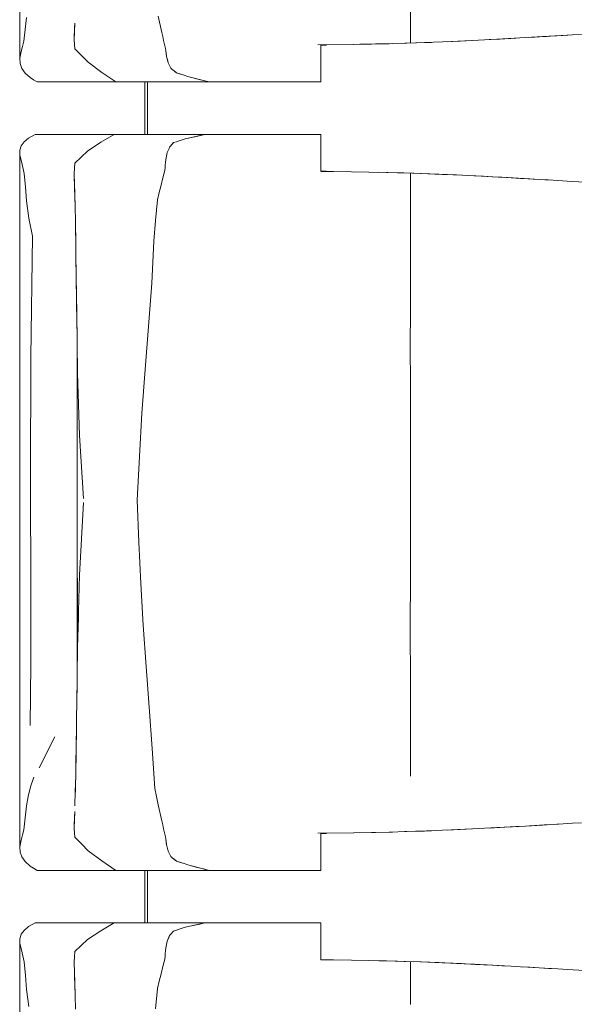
# Model space of a CAD drawing. Header units: millimetres. Extents: x -261 to 187, y -214 to 106.
# Tile 821 of 1056: x -202.328 to -201.905, y 7.334 to 8.085. Entities that reach past the tile are written whole.
import ezdxf

# ---------------------------------------------------------------- set-up
doc = ezdxf.new("R2010")
doc.units = ezdxf.units.MM
doc.header["$LTSCALE"] = 0.005
doc.header["$MEASUREMENT"] = 0
doc.layers.add('IFC-Elemento de mobília-Contorno', color=9, linetype='Continuous', lineweight=5)
doc.layers.add('IFC-Laje-Contorno', color=9, linetype='Continuous', lineweight=5)

msp = doc.modelspace()

# ---------------------------------------------------------------- linework, layer by layer
at = {"layer": 'IFC-Elemento de mobília-Contorno', "lineweight": 5}
for p, q in [((-202.32816, 8.22305), (-202.32808, 8.05543)), ((-202.0303, 8.06703), (-202.0303, 8.10911)), ((-202.32392, 8.07748), (-202.32289, 8.08658)), ((-202.22255, 8.08743), (-202.21988, 8.0751)), ((-202.28665, 8.0706), (-202.28635, 8.07859)), ((-202.28644, 8.07584), (-202.28622, 8.08232)), ((-202.28635, 8.07859), (-202.28629, 8.08004)), ((-202.32495, 8.06838), (-202.32392, 8.07748)), ((-202.28666, 8.06936), (-202.28644, 8.07584)), ((-202.28665, 8.0706), (-202.28663, 8.07031)), ((-202.21988, 8.0751), (-202.21915, 8.07206)), ((-202.21915, 8.07206), (-202.21842, 8.06903)), ((-201.96438, 8.06994), (-201.9426, 8.07117)), ((-201.9621, 8.07009), (-201.9541, 8.07053)), ((-201.95712, 8.07035), (-201.94986, 8.07076)), ((-201.9541, 8.07053), (-201.94986, 8.07076)), ((-201.9426, 8.07117), (-201.93534, 8.07159)), ((-201.9426, 8.07117), (-201.93787, 8.07144)), ((-201.94011, 8.07132), (-201.92963, 8.07192)), ((-201.93787, 8.07144), (-201.92963, 8.07192)), ((-201.93534, 8.07159), (-201.92817, 8.07201)), ((-201.92963, 8.07192), (-201.91536, 8.07275)), ((-201.92963, 8.07192), (-201.92607, 8.07213)), ((-201.92817, 8.07201), (-201.90667, 8.07325)), ((-201.92817, 8.07201), (-201.91384, 8.07284)), ((-201.91384, 8.07284), (-201.90667, 8.07325)), ((-201.90667, 8.07325), (-201.89989, 8.07364)), ((-202.32703, 8.06051), (-202.32599, 8.06444)), ((-202.32599, 8.06444), (-202.32495, 8.06838)), ((-202.28666, 8.06936), (-202.28609, 8.06264)), ((-202.21842, 8.06903), (-202.21768, 8.066)), ((-202.21768, 8.066), (-202.21695, 8.06297)), ((-202.21695, 8.06297), (-202.21678, 8.06147)), ((-202.10094, 8.06562), (-202.0735, 8.06603)), ((-202.09849, 8.06543), (-202.09631, 8.06543)), ((-202.09849, 8.05062), (-202.09849, 8.06543)), ((-202.09631, 8.06543), (-202.09432, 8.06543)), ((-202.07362, 8.06602), (-202.05998, 8.06628)), ((-202.06885, 8.06612), (-202.05688, 8.06636)), ((-202.05998, 8.06628), (-202.04645, 8.06654)), ((-202.05688, 8.06636), (-202.04391, 8.06662)), ((-202.04645, 8.06654), (-202.03295, 8.06694)), ((-202.03445, 8.06689), (-202.02555, 8.06719)), ((-202.03379, 8.06691), (-202.03349, 8.06692)), ((-202.03349, 8.06692), (-202.01788, 8.06744)), ((-202.03349, 8.06692), (-202.02568, 8.06718)), ((-202.03295, 8.06694), (-202.01946, 8.06734)), ((-202.02568, 8.06718), (-202.01788, 8.06744)), ((-202.01946, 8.06734), (-202.00589, 8.06791)), ((-202.01788, 8.06744), (-202.01411, 8.06756)), ((-202.00589, 8.06791), (-201.99233, 8.06849)), ((-202.00192, 8.06808), (-201.99409, 8.06845)), ((-201.99409, 8.06845), (-201.98365, 8.06894)), ((-201.99233, 8.06849), (-201.97835, 8.06922)), ((-201.97835, 8.06922), (-201.96438, 8.06994)), ((-201.97021, 8.06964), (-201.9621, 8.07009)), ((-202.32808, 8.05543), (-202.32703, 8.06051)), ((-202.28609, 8.06264), (-202.28104, 8.05751)), ((-202.28104, 8.05751), (-202.27599, 8.05238)), ((-202.21678, 8.06147), (-202.21628, 8.05699)), ((-202.21678, 8.06147), (-202.21645, 8.05848)), ((-202.21645, 8.05848), (-202.21628, 8.05699)), ((-202.21628, 8.05699), (-202.21594, 8.05574)), ((-202.21594, 8.05574), (-202.21526, 8.05322)), ((-202.21594, 8.05574), (-202.2156, 8.05448)), ((-202.32808, 8.05543), (-202.32794, 8.05132)), ((-202.32794, 8.05132), (-202.32656, 8.0476)), ((-202.27599, 8.05238), (-202.26545, 8.04454)), ((-202.2156, 8.05448), (-202.21492, 8.05196)), ((-202.21526, 8.05322), (-202.21492, 8.05196)), ((-202.21492, 8.05196), (-202.21443, 8.05094)), ((-202.21443, 8.05094), (-202.21394, 8.04991)), ((-202.21443, 8.05094), (-202.21345, 8.04888)), ((-202.21345, 8.04888), (-202.21296, 8.04785)), ((-202.09849, 8.03737), (-202.09849, 8.05062)), ((-202.32656, 8.0476), (-202.32407, 8.04405)), ((-202.32407, 8.04405), (-202.32024, 8.04065)), ((-202.32024, 8.04065), (-202.31758, 8.03901)), ((-202.26545, 8.04454), (-202.25495, 8.03737)), ((-202.21296, 8.04785), (-202.21185, 8.04695)), ((-202.21185, 8.04695), (-202.21075, 8.04606)), ((-202.21075, 8.04606), (-202.20964, 8.04516)), ((-202.21075, 8.04606), (-202.20853, 8.04426)), ((-202.20964, 8.04516), (-202.20853, 8.04426)), ((-202.20853, 8.04426), (-202.20568, 8.04338)), ((-202.20853, 8.04426), (-202.20283, 8.04251)), ((-202.20568, 8.04338), (-202.20283, 8.04251)), ((-202.20283, 8.04251), (-202.19998, 8.04163)), ((-202.19998, 8.04163), (-202.19713, 8.04075)), ((-202.19713, 8.04075), (-202.18699, 8.03822)), ((-202.19713, 8.04075), (-202.19037, 8.03906)), ((-202.19713, 8.04075), (-202.19375, 8.0399)), ((-202.31758, 8.03901), (-202.31492, 8.03737)), ((-202.31492, 8.03737), (-202.25495, 8.03737)), ((-202.25495, 8.03737), (-202.21367, 8.03737)), ((-202.23072, 7.9973), (-202.23072, 8.03737)), ((-202.21367, 8.03737), (-202.18361, 8.03737)), ((-202.19375, 8.0399), (-202.19037, 8.03906)), ((-202.18699, 8.03822), (-202.18361, 8.03737)), ((-202.18361, 8.03737), (-202.18163, 8.03737)), ((-202.18163, 8.03737), (-202.17968, 8.03737)), ((-202.17968, 8.03737), (-202.17774, 8.03737)), ((-202.17774, 8.03737), (-202.17582, 8.03737)), ((-202.17582, 8.03737), (-202.17391, 8.03737)), ((-202.17391, 8.03737), (-202.17199, 8.03737)), ((-202.17199, 8.03737), (-202.17006, 8.03737)), ((-202.17006, 8.03737), (-202.1681, 8.03737)), ((-202.1681, 8.03737), (-202.16613, 8.03737)), ((-202.16613, 8.03737), (-202.16412, 8.03737)), ((-202.16412, 8.03737), (-202.16206, 8.03737)), ((-202.16206, 8.03737), (-202.15995, 8.03737)), ((-202.15995, 8.03737), (-202.15779, 8.03737)), ((-202.15779, 8.03737), (-202.15561, 8.03737)), ((-202.15561, 8.03737), (-202.15341, 8.03737)), ((-202.15341, 8.03737), (-202.15123, 8.03737)), ((-202.15123, 8.03737), (-202.14907, 8.03737)), ((-202.14907, 8.03737), (-202.14697, 8.03737)), ((-202.14697, 8.03737), (-202.14494, 8.03737)), ((-202.14494, 8.03737), (-202.143, 8.03737)), ((-202.143, 8.03737), (-202.14117, 8.03737)), ((-202.14117, 8.03737), (-202.13944, 8.03737)), ((-202.13944, 8.03737), (-202.13778, 8.03737)), ((-202.13778, 8.03737), (-202.13615, 8.03737)), ((-202.13615, 8.03737), (-202.13453, 8.03737)), ((-202.13453, 8.03737), (-202.13288, 8.03737)), ((-202.13288, 8.03737), (-202.13116, 8.03737)), ((-202.13116, 8.03737), (-202.12935, 8.03737)), ((-202.12935, 8.03737), (-202.1274, 8.03737)), ((-202.1274, 8.03737), (-202.12533, 8.03737)), ((-202.12533, 8.03737), (-202.12315, 8.03737)), ((-202.12315, 8.03737), (-202.12086, 8.03737)), ((-202.12086, 8.03737), (-202.11848, 8.03737)), ((-202.11848, 8.03737), (-202.11603, 8.03737)), ((-202.11603, 8.03737), (-202.11352, 8.03737)), ((-202.11352, 8.03737), (-202.11096, 8.03737)), ((-202.11096, 8.03737), (-202.10838, 8.03737)), ((-202.10838, 8.03737), (-202.1058, 8.03737)), ((-202.1058, 8.03737), (-202.10327, 8.03737)), ((-202.10327, 8.03737), (-202.10082, 8.03737)), ((-202.10082, 8.03737), (-202.09849, 8.03737)), ((-202.32134, 7.99451), (-202.31648, 7.9973)), ((-202.31648, 7.9973), (-202.25622, 7.9973)), ((-202.26633, 7.99136), (-202.25622, 7.9973)), ((-202.25622, 7.9973), (-202.18707, 7.9973)), ((-202.24097, 7.9973), (-202.23072, 7.9973)), ((-202.2021, 7.99397), (-202.18707, 7.9973)), ((-202.2021, 7.99397), (-202.19459, 7.99563)), ((-202.19459, 7.99563), (-202.18707, 7.9973)), ((-202.19459, 7.99563), (-202.19083, 7.99647)), ((-202.19083, 7.99647), (-202.18707, 7.9973)), ((-202.18876, 7.9973), (-202.18576, 7.9973)), ((-202.18707, 7.9973), (-202.1851, 7.9973)), ((-202.18576, 7.9973), (-202.18294, 7.9973)), ((-202.1851, 7.9973), (-202.18312, 7.9973)), ((-202.18312, 7.9973), (-202.18116, 7.9973)), ((-202.18116, 7.9973), (-202.17923, 7.9973)), ((-202.17923, 7.9973), (-202.17731, 7.9973)), ((-202.17731, 7.9973), (-202.1754, 7.9973)), ((-202.1754, 7.9973), (-202.1735, 7.9973)), ((-202.1735, 7.9973), (-202.17159, 7.9973)), ((-202.17159, 7.9973), (-202.16967, 7.9973)), ((-202.16967, 7.9973), (-202.16773, 7.9973)), ((-202.16773, 7.9973), (-202.16576, 7.9973)), ((-202.16576, 7.9973), (-202.16376, 7.9973)), ((-202.16376, 7.9973), (-202.16171, 7.9973)), ((-202.16171, 7.9973), (-202.15961, 7.9973)), ((-202.15961, 7.9973), (-202.15746, 7.9973)), ((-202.15746, 7.9973), (-202.15529, 7.9973)), ((-202.15529, 7.9973), (-202.15311, 7.9973)), ((-202.15311, 7.9973), (-202.15094, 7.9973)), ((-202.15094, 7.9973), (-202.14881, 7.9973)), ((-202.14881, 7.9973), (-202.14673, 7.9973)), ((-202.14673, 7.9973), (-202.14472, 7.9973)), ((-202.14472, 7.9973), (-202.14281, 7.9973)), ((-202.14281, 7.9973), (-202.141, 7.9973)), ((-202.141, 7.9973), (-202.13929, 7.9973)), ((-202.13929, 7.9973), (-202.13764, 7.9973)), ((-202.13764, 7.9973), (-202.13603, 7.9973)), ((-202.13603, 7.9973), (-202.13442, 7.9973)), ((-202.13442, 7.9973), (-202.13278, 7.9973)), ((-202.13278, 7.9973), (-202.13107, 7.9973)), ((-202.13107, 7.9973), (-202.12926, 7.9973)), ((-202.12926, 7.9973), (-202.12733, 7.9973)), ((-202.12733, 7.9973), (-202.12527, 7.9973)), ((-202.12527, 7.9973), (-202.1231, 7.9973)), ((-202.1231, 7.9973), (-202.12082, 7.9973)), ((-202.12082, 7.9973), (-202.11846, 7.9973)), ((-202.11846, 7.9973), (-202.11603, 7.9973)), ((-202.11603, 7.9973), (-202.11354, 7.9973)), ((-202.11354, 7.9973), (-202.111, 7.9973)), ((-202.111, 7.9973), (-202.10844, 7.9973)), ((-202.10844, 7.9973), (-202.10588, 7.9973)), ((-202.10588, 7.9973), (-202.10336, 7.9973)), ((-202.10336, 7.9973), (-202.10092, 7.9973)), ((-202.10092, 7.9973), (-202.0986, 7.9973)), ((-202.0986, 7.98405), (-202.0986, 7.9973)), ((-202.32807, 7.98528), (-202.32693, 7.98861)), ((-202.32693, 7.98861), (-202.32474, 7.99164)), ((-202.32474, 7.99164), (-202.32134, 7.99451)), ((-202.27648, 7.98469), (-202.26633, 7.99136)), ((-202.21387, 7.98758), (-202.21312, 7.98847)), ((-202.21312, 7.98847), (-202.21088, 7.99112)), ((-202.21312, 7.98847), (-202.21238, 7.98935)), ((-202.21238, 7.98935), (-202.21088, 7.99112)), ((-202.21238, 7.98935), (-202.21163, 7.99024)), ((-202.21163, 7.99024), (-202.21088, 7.99112)), ((-202.21088, 7.99112), (-202.20868, 7.99183)), ((-202.20868, 7.99183), (-202.20649, 7.99254)), ((-202.20649, 7.99254), (-202.2021, 7.99397)), ((-202.20649, 7.99254), (-202.2043, 7.99326)), ((-202.2043, 7.99326), (-202.2021, 7.99397)), ((-202.2021, 7.99397), (-202.19835, 7.9948)), ((-202.32818, 7.83185), (-202.32807, 7.98528)), ((-202.32807, 7.98528), (-202.32799, 7.98158)), ((-202.32799, 7.98158), (-202.32678, 7.97673)), ((-202.28129, 7.98007), (-202.27648, 7.98469)), ((-202.21671, 7.97819), (-202.21616, 7.98084)), ((-202.21643, 7.97951), (-202.21616, 7.98084)), ((-202.21616, 7.98084), (-202.21561, 7.9835)), ((-202.21561, 7.9835), (-202.21431, 7.98656)), ((-202.21517, 7.98452), (-202.21431, 7.98656)), ((-202.21517, 7.98452), (-202.21474, 7.98554)), ((-202.21474, 7.98554), (-202.21431, 7.98656)), ((-202.21431, 7.98656), (-202.21387, 7.98758)), ((-202.0986, 7.96925), (-202.0986, 7.98405)), ((-202.32678, 7.97673), (-202.32572, 7.97215)), ((-202.28637, 7.97153), (-202.28609, 7.97545)), ((-202.28637, 7.97145), (-202.28609, 7.97545)), ((-202.28609, 7.97545), (-202.28129, 7.98007)), ((-202.21737, 7.97188), (-202.21715, 7.97398)), ((-202.21715, 7.97398), (-202.21693, 7.97608)), ((-202.21693, 7.97608), (-202.21671, 7.97819)), ((-202.21671, 7.97819), (-202.21643, 7.97951)), ((-202.32572, 7.97215), (-202.32465, 7.96758)), ((-202.32465, 7.96758), (-202.32377, 7.9571)), ((-202.28666, 7.96762), (-202.28637, 7.97153)), ((-202.28665, 7.96746), (-202.28637, 7.97145)), ((-202.28665, 7.96746), (-202.2863, 7.95541)), ((-202.28665, 7.96746), (-202.28642, 7.95943)), ((-202.21898, 7.96418), (-202.21759, 7.96978)), ((-202.21759, 7.96978), (-202.21737, 7.97188)), ((-202.0986, 7.96925), (-202.09641, 7.96925)), ((-202.0986, 7.96919), (-202.08882, 7.96905)), ((-202.09641, 7.96925), (-202.09442, 7.96925)), ((-202.08882, 7.96905), (-202.07523, 7.96885)), ((-202.07523, 7.96885), (-202.0619, 7.9686)), ((-202.07341, 7.9688), (-202.0619, 7.9686)), ((-202.0619, 7.9686), (-202.04858, 7.96835)), ((-202.05442, 7.96846), (-202.04017, 7.96808)), ((-202.04858, 7.96835), (-202.0353, 7.96797)), ((-202.04017, 7.96808), (-202.02756, 7.96775)), ((-202.0353, 7.96797), (-202.02203, 7.96759)), ((-202.0303, 7.96783), (-202.0303, 7.93499)), ((-202.02255, 7.9676), (-202.00612, 7.9669)), ((-202.02203, 7.96759), (-202.00862, 7.96703)), ((-202.00862, 7.96703), (-201.99522, 7.96647)), ((-202.00612, 7.9669), (-201.99757, 7.96654)), ((-201.99757, 7.96654), (-201.99116, 7.96626)), ((-201.99522, 7.96647), (-201.98144, 7.96577)), ((-201.9816, 7.96578), (-201.97455, 7.96541)), ((-201.98156, 7.96577), (-201.98035, 7.96571)), ((-201.98035, 7.96571), (-201.97169, 7.96525)), ((-201.97455, 7.96541), (-201.96766, 7.96506)), ((-202.28643, 7.95982), (-202.28621, 7.95203)), ((-202.22175, 7.95301), (-202.22037, 7.9586)), ((-202.22037, 7.9586), (-202.21898, 7.96418)), ((-201.97169, 7.96525), (-201.96302, 7.96478)), ((-201.96766, 7.96506), (-201.96052, 7.96465)), ((-201.96302, 7.96478), (-201.95861, 7.96455)), ((-201.96052, 7.96465), (-201.9391, 7.96345)), ((-201.96052, 7.96465), (-201.94624, 7.96385)), ((-201.94624, 7.96385), (-201.9391, 7.96345)), ((-201.94499, 7.96378), (-201.9367, 7.9633)), ((-201.9391, 7.96345), (-201.93199, 7.96303)), ((-201.9367, 7.9633), (-201.92787, 7.96279)), ((-201.93199, 7.96303), (-201.92487, 7.96262)), ((-201.92787, 7.96279), (-201.92279, 7.9625)), ((-201.92487, 7.96262), (-201.91775, 7.96221)), ((-201.91775, 7.96221), (-201.91063, 7.9618)), ((-201.91063, 7.9618), (-201.88375, 7.96025)), ((-202.32377, 7.9571), (-202.32289, 7.94663)), ((-202.2863, 7.95517), (-202.28619, 7.9514)), ((-202.28621, 7.95203), (-202.28596, 7.94184)), ((-202.28619, 7.9514), (-202.28593, 7.94059)), ((-202.22314, 7.94741), (-202.22175, 7.95301)), ((-202.32289, 7.94663), (-202.32121, 7.93355)), ((-202.22453, 7.93167), (-202.22314, 7.94741)), ((-202.28596, 7.94184), (-202.28571, 7.93164)), ((-202.32121, 7.93355), (-202.31843, 7.9199)), ((-202.28571, 7.93164), (-202.28534, 7.90851)), ((-202.28569, 7.93038), (-202.28568, 7.92979)), ((-202.28568, 7.92979), (-202.28545, 7.91515)), ((-202.22591, 7.91592), (-202.22453, 7.93167)), ((-202.0303, 7.89885), (-202.0303, 7.93499)), ((-202.31957, 7.82739), (-202.31843, 7.9199)), ((-202.22666, 7.89989), (-202.22591, 7.91592)), ((-202.28534, 7.90851), (-202.28506, 7.88766)), ((-202.28533, 7.90763), (-202.28532, 7.9073)), ((-202.28532, 7.9073), (-202.28503, 7.8853)), ((-202.22741, 7.88385), (-202.22666, 7.89989)), ((-202.0303, 7.86304), (-202.0303, 7.89885)), ((-202.28506, 7.88766), (-202.28491, 7.87632)), ((-202.28503, 7.8853), (-202.28472, 7.86216)), ((-202.22997, 7.85085), (-202.22741, 7.88385)), ((-202.28491, 7.87632), (-202.28476, 7.86497)), ((-202.28476, 7.86497), (-202.28469, 7.8595)), ((-202.28472, 7.86216), (-202.28442, 7.83853)), ((-202.03033, 7.8364), (-202.0303, 7.86304)), ((-202.28466, 7.85782), (-202.28444, 7.8406)), ((-202.23261, 7.81805), (-202.22997, 7.85085)), ((-202.28444, 7.57948), (-202.28444, 7.8406)), ((-202.28442, 7.83853), (-202.28413, 7.81538)), ((-202.32818, 7.83185), (-202.32816, 7.62191)), ((-202.03033, 7.8364), (-202.0303, 7.80655)), ((-202.31987, 7.73502), (-202.31957, 7.82739)), ((-202.28413, 7.81538), (-202.2826, 7.76773)), ((-202.23499, 7.78477), (-202.23261, 7.81805)), ((-202.0303, 7.7704), (-202.0303, 7.80655)), ((-202.23692, 7.7519), (-202.23499, 7.78477)), ((-202.03031, 7.73499), (-202.0303, 7.7704)), ((-202.2826, 7.76773), (-202.27952, 7.71972)), ((-202.23872, 7.71842), (-202.23692, 7.7519)), ((-202.31987, 7.73502), (-202.31967, 7.64688)), ((-202.03031, 7.73499), (-202.0303, 7.7029)), ((-202.23872, 7.71842), (-202.23735, 7.68658)), ((-202.281, 7.68895), (-202.27952, 7.7166)), ((-202.0303, 7.66543), (-202.0303, 7.7029)), ((-202.28247, 7.6613), (-202.281, 7.68895)), ((-202.23735, 7.68658), (-202.23592, 7.65506)), ((-202.03034, 7.61636), (-202.0303, 7.66543)), ((-202.28413, 7.60628), (-202.28413, 7.65914)), ((-202.2833, 7.63379), (-202.28247, 7.6613)), ((-202.23592, 7.65506), (-202.23394, 7.62319)), ((-202.31967, 7.64688), (-202.31965, 7.5936)), ((-202.28413, 7.60628), (-202.28345, 7.62899)), ((-202.28345, 7.62899), (-202.2833, 7.63379)), ((-202.32816, 7.62191), (-202.32808, 7.45429)), ((-202.23394, 7.62319), (-202.23175, 7.59167)), ((-202.03034, 7.61636), (-202.0303, 7.58434)), ((-202.28438, 7.58481), (-202.28413, 7.60628)), ((-202.32007, 7.54681), (-202.31965, 7.5936)), ((-202.23175, 7.59167), (-202.22934, 7.56076)), ((-202.28465, 7.56277), (-202.28438, 7.58481)), ((-202.03031, 7.54987), (-202.0303, 7.58434)), ((-202.28464, 7.56342), (-202.28444, 7.57948)), ((-202.28477, 7.55316), (-202.28464, 7.56342)), ((-202.28469, 7.55931), (-202.28465, 7.56277)), ((-202.22934, 7.56076), (-202.22708, 7.52926)), ((-202.28492, 7.54136), (-202.28477, 7.55316)), ((-202.28491, 7.54165), (-202.2848, 7.55094)), ((-202.03031, 7.54987), (-202.0303, 7.50796)), ((-202.31345, 7.51439), (-202.30148, 7.53796)), ((-202.30547, 7.53011), (-202.30148, 7.53796)), ((-202.28508, 7.52955), (-202.28492, 7.54136)), ((-202.285, 7.53572), (-202.28491, 7.54165)), ((-202.28526, 7.51864), (-202.28508, 7.52955)), ((-202.28521, 7.52077), (-202.28512, 7.52711)), ((-202.22708, 7.52926), (-202.22615, 7.51394)), ((-202.28544, 7.50773), (-202.28526, 7.51864)), ((-202.28532, 7.5151), (-202.28521, 7.52077)), ((-202.28575, 7.49658), (-202.28544, 7.50773)), ((-202.22615, 7.51394), (-202.22521, 7.49862)), ((-202.31984, 7.49986), (-202.31734, 7.50735)), ((-202.28589, 7.49124), (-202.28561, 7.50009)), ((-202.28561, 7.50009), (-202.28551, 7.50517)), ((-202.32289, 7.48543), (-202.32172, 7.49253)), ((-202.32172, 7.49253), (-202.31984, 7.49986)), ((-202.28605, 7.48544), (-202.28575, 7.49658)), ((-202.22521, 7.49862), (-202.22388, 7.49246)), ((-202.22388, 7.49246), (-202.22255, 7.48629)), ((-202.32392, 7.47633), (-202.32289, 7.48543)), ((-202.22255, 7.48629), (-202.21988, 7.47395)), ((-202.28665, 7.46945), (-202.28635, 7.47745)), ((-202.28644, 7.4747), (-202.28622, 7.48118)), ((-202.28635, 7.47745), (-202.28629, 7.4789)), ((-202.32495, 7.46723), (-202.32392, 7.47633)), ((-202.28666, 7.46821), (-202.28644, 7.4747)), ((-202.21988, 7.47395), (-202.21915, 7.47092)), ((-202.21915, 7.47092), (-202.21842, 7.46789)), ((-201.96438, 7.4688), (-201.9426, 7.47003)), ((-201.95712, 7.46921), (-201.9426, 7.47003)), ((-201.94986, 7.46962), (-201.9426, 7.47003)), ((-201.9426, 7.47003), (-201.93534, 7.47044)), ((-201.9426, 7.47003), (-201.93787, 7.4703)), ((-201.93951, 7.47021), (-201.93375, 7.47054)), ((-201.93787, 7.4703), (-201.92963, 7.47078)), ((-201.93534, 7.47044), (-201.92817, 7.47086)), ((-201.92963, 7.47078), (-201.9261, 7.47098)), ((-201.92817, 7.47086), (-201.91384, 7.47169)), ((-201.921, 7.47128), (-201.91384, 7.47169)), ((-201.91384, 7.47169), (-201.90667, 7.47211)), ((-201.90667, 7.47211), (-201.89989, 7.4725)), ((-202.32703, 7.45936), (-202.32599, 7.4633)), ((-202.32599, 7.4633), (-202.32495, 7.46723)), ((-202.28666, 7.46821), (-202.28609, 7.4615)), ((-202.28665, 7.46945), (-202.28663, 7.46916)), ((-202.21842, 7.46789), (-202.21768, 7.46485)), ((-202.21768, 7.46485), (-202.21695, 7.46182)), ((-202.10094, 7.46448), (-202.0735, 7.46488)), ((-202.09849, 7.46428), (-202.09631, 7.46428)), ((-202.09849, 7.44948), (-202.09849, 7.46428)), ((-202.09631, 7.46428), (-202.09432, 7.46428)), ((-202.07362, 7.46488), (-202.05998, 7.46514)), ((-202.06885, 7.46497), (-202.05688, 7.46521)), ((-202.05998, 7.46514), (-202.04645, 7.4654)), ((-202.05688, 7.46521), (-202.04391, 7.46547)), ((-202.04645, 7.4654), (-202.03295, 7.46579)), ((-202.03464, 7.46574), (-202.01788, 7.4663)), ((-202.03379, 7.46577), (-202.03349, 7.46578)), ((-202.03349, 7.46578), (-202.01788, 7.4663)), ((-202.03349, 7.46578), (-202.02568, 7.46604)), ((-202.03295, 7.46579), (-202.01946, 7.46619)), ((-202.02568, 7.46604), (-202.01788, 7.4663)), ((-202.01946, 7.46619), (-202.00589, 7.46677)), ((-202.01788, 7.4663), (-202.01411, 7.46642)), ((-202.00589, 7.46677), (-201.99233, 7.46734)), ((-202.00192, 7.46693), (-201.98364, 7.4678)), ((-202.00192, 7.46693), (-201.99409, 7.4673)), ((-201.99409, 7.4673), (-201.98365, 7.46779)), ((-201.99233, 7.46734), (-201.97835, 7.46807)), ((-201.97835, 7.46807), (-201.96438, 7.4688)), ((-201.97021, 7.46849), (-201.9621, 7.46894)), ((-201.9621, 7.46894), (-201.9541, 7.46938)), ((-201.9621, 7.46894), (-201.9541, 7.46938)), ((-201.95712, 7.46921), (-201.94986, 7.46962)), ((-201.9541, 7.46938), (-201.94986, 7.46962)), ((-202.32808, 7.45429), (-202.32703, 7.45936)), ((-202.28609, 7.4615), (-202.28104, 7.45637)), ((-202.28104, 7.45637), (-202.27599, 7.45124)), ((-202.21695, 7.46182), (-202.21678, 7.46033)), ((-202.21678, 7.46033), (-202.21628, 7.45585)), ((-202.21678, 7.46033), (-202.21645, 7.45734)), ((-202.21645, 7.45734), (-202.21628, 7.45585)), ((-202.21628, 7.45585), (-202.21594, 7.45459)), ((-202.21628, 7.45585), (-202.21492, 7.45082)), ((-202.32808, 7.45429), (-202.32794, 7.45018)), ((-202.32794, 7.45018), (-202.32656, 7.44646)), ((-202.27599, 7.45124), (-202.26545, 7.44339)), ((-202.21526, 7.45208), (-202.21492, 7.45082)), ((-202.21492, 7.45082), (-202.21443, 7.44979)), ((-202.21443, 7.44979), (-202.21394, 7.44876)), ((-202.21443, 7.44979), (-202.21345, 7.44774)), ((-202.21345, 7.44774), (-202.21296, 7.44671)), ((-202.09849, 7.43623), (-202.09849, 7.44948)), ((-202.32656, 7.44646), (-202.32407, 7.4429)), ((-202.32407, 7.4429), (-202.32024, 7.43951)), ((-202.26545, 7.44339), (-202.25495, 7.43623)), ((-202.21296, 7.44671), (-202.21185, 7.44581)), ((-202.21185, 7.44581), (-202.20853, 7.44312)), ((-202.21075, 7.44491), (-202.20964, 7.44401)), ((-202.21075, 7.44491), (-202.20853, 7.44312)), ((-202.20964, 7.44401), (-202.20853, 7.44312)), ((-202.20853, 7.44312), (-202.20568, 7.44224)), ((-202.20853, 7.44312), (-202.20283, 7.44136)), ((-202.20568, 7.44224), (-202.20283, 7.44136)), ((-202.20283, 7.44136), (-202.19998, 7.44048)), ((-202.19998, 7.44048), (-202.19713, 7.4396)), ((-202.32024, 7.43951), (-202.31758, 7.43787)), ((-202.31758, 7.43787), (-202.31492, 7.43623)), ((-202.31492, 7.43623), (-202.25495, 7.43623)), ((-202.25495, 7.43623), (-202.21367, 7.43623)), ((-202.23072, 7.39615), (-202.23072, 7.43623)), ((-202.21367, 7.43623), (-202.18361, 7.43623)), ((-202.19713, 7.4396), (-202.19037, 7.43792)), ((-202.19713, 7.4396), (-202.19375, 7.43876)), ((-202.19375, 7.43876), (-202.19037, 7.43792)), ((-202.19037, 7.43792), (-202.18361, 7.43623)), ((-202.19037, 7.43792), (-202.18699, 7.43707)), ((-202.18699, 7.43707), (-202.18361, 7.43623)), ((-202.18361, 7.43623), (-202.18163, 7.43623)), ((-202.18163, 7.43623), (-202.17968, 7.43623)), ((-202.17968, 7.43623), (-202.17774, 7.43623)), ((-202.17774, 7.43623), (-202.17582, 7.43623)), ((-202.17582, 7.43623), (-202.17391, 7.43623)), ((-202.17391, 7.43623), (-202.17199, 7.43623)), ((-202.17199, 7.43623), (-202.17006, 7.43623)), ((-202.17006, 7.43623), (-202.1681, 7.43623)), ((-202.1681, 7.43623), (-202.16613, 7.43623)), ((-202.16613, 7.43623), (-202.16412, 7.43623)), ((-202.16412, 7.43623), (-202.16206, 7.43623)), ((-202.16206, 7.43623), (-202.15995, 7.43623)), ((-202.15995, 7.43623), (-202.15779, 7.43623)), ((-202.15779, 7.43623), (-202.15561, 7.43623)), ((-202.15561, 7.43623), (-202.15341, 7.43623)), ((-202.15341, 7.43623), (-202.15123, 7.43623)), ((-202.15123, 7.43623), (-202.14907, 7.43623)), ((-202.14907, 7.43623), (-202.14697, 7.43623)), ((-202.14697, 7.43623), (-202.14494, 7.43623)), ((-202.14494, 7.43623), (-202.143, 7.43623)), ((-202.143, 7.43623), (-202.14117, 7.43623)), ((-202.14117, 7.43623), (-202.13944, 7.43623)), ((-202.13944, 7.43623), (-202.13778, 7.43623)), ((-202.13778, 7.43623), (-202.13615, 7.43623)), ((-202.13615, 7.43623), (-202.13453, 7.43623)), ((-202.13453, 7.43623), (-202.13288, 7.43623)), ((-202.13288, 7.43623), (-202.13116, 7.43623)), ((-202.13116, 7.43623), (-202.12935, 7.43623)), ((-202.12935, 7.43623), (-202.1274, 7.43623)), ((-202.1274, 7.43623), (-202.12533, 7.43623)), ((-202.12533, 7.43623), (-202.12315, 7.43623)), ((-202.12315, 7.43623), (-202.12086, 7.43623)), ((-202.12086, 7.43623), (-202.11848, 7.43623)), ((-202.11848, 7.43623), (-202.11603, 7.43623)), ((-202.11603, 7.43623), (-202.11352, 7.43623)), ((-202.11352, 7.43623), (-202.11096, 7.43623)), ((-202.11096, 7.43623), (-202.10838, 7.43623)), ((-202.10838, 7.43623), (-202.1058, 7.43623)), ((-202.1058, 7.43623), (-202.10327, 7.43623)), ((-202.10327, 7.43623), (-202.10082, 7.43623)), ((-202.10082, 7.43623), (-202.09849, 7.43623)), ((-202.32134, 7.39337), (-202.31648, 7.39615)), ((-202.31648, 7.39615), (-202.25622, 7.39615)), ((-202.26633, 7.39022), (-202.25622, 7.39615)), ((-202.25622, 7.39615), (-202.18707, 7.39615)), ((-202.24097, 7.39615), (-202.23072, 7.39615)), ((-202.19835, 7.39365), (-202.18707, 7.39615)), ((-202.19835, 7.39365), (-202.19083, 7.39532)), ((-202.19083, 7.39532), (-202.18707, 7.39615)), ((-202.18876, 7.39615), (-202.18576, 7.39615)), ((-202.18707, 7.39615), (-202.1851, 7.39615)), ((-202.18576, 7.39615), (-202.18294, 7.39615)), ((-202.1851, 7.39615), (-202.18312, 7.39615)), ((-202.18312, 7.39615), (-202.18116, 7.39615)), ((-202.18116, 7.39615), (-202.17923, 7.39615)), ((-202.17923, 7.39615), (-202.17731, 7.39615)), ((-202.17731, 7.39615), (-202.1754, 7.39615)), ((-202.1754, 7.39615), (-202.1735, 7.39615)), ((-202.1735, 7.39615), (-202.17159, 7.39615)), ((-202.17159, 7.39615), (-202.16967, 7.39615)), ((-202.16967, 7.39615), (-202.16773, 7.39615)), ((-202.16773, 7.39615), (-202.16576, 7.39615)), ((-202.16576, 7.39615), (-202.16376, 7.39615)), ((-202.16376, 7.39615), (-202.16171, 7.39615)), ((-202.16171, 7.39615), (-202.15961, 7.39615)), ((-202.15961, 7.39615), (-202.15746, 7.39615)), ((-202.15746, 7.39615), (-202.15529, 7.39615)), ((-202.15529, 7.39615), (-202.15311, 7.39615)), ((-202.15311, 7.39615), (-202.15094, 7.39615)), ((-202.15094, 7.39615), (-202.14881, 7.39615)), ((-202.14881, 7.39615), (-202.14673, 7.39615)), ((-202.14673, 7.39615), (-202.14472, 7.39615)), ((-202.14472, 7.39615), (-202.14281, 7.39615)), ((-202.14281, 7.39615), (-202.141, 7.39615)), ((-202.141, 7.39615), (-202.13929, 7.39615)), ((-202.13929, 7.39615), (-202.13764, 7.39615)), ((-202.13764, 7.39615), (-202.13603, 7.39615)), ((-202.13603, 7.39615), (-202.13442, 7.39615)), ((-202.13442, 7.39615), (-202.13278, 7.39615)), ((-202.13278, 7.39615), (-202.13107, 7.39615)), ((-202.13107, 7.39615), (-202.12926, 7.39615)), ((-202.12926, 7.39615), (-202.12733, 7.39615)), ((-202.12733, 7.39615), (-202.12527, 7.39615)), ((-202.12527, 7.39615), (-202.1231, 7.39615)), ((-202.1231, 7.39615), (-202.12082, 7.39615)), ((-202.12082, 7.39615), (-202.11846, 7.39615)), ((-202.11846, 7.39615), (-202.11603, 7.39615)), ((-202.11603, 7.39615), (-202.11354, 7.39615)), ((-202.11354, 7.39615), (-202.111, 7.39615)), ((-202.111, 7.39615), (-202.10844, 7.39615)), ((-202.10844, 7.39615), (-202.10588, 7.39615)), ((-202.10588, 7.39615), (-202.10336, 7.39615)), ((-202.10336, 7.39615), (-202.10092, 7.39615)), ((-202.10092, 7.39615), (-202.0986, 7.39615)), ((-202.0986, 7.3829), (-202.0986, 7.39615)), ((-202.32807, 7.38414), (-202.32693, 7.38746)), ((-202.32693, 7.38746), (-202.32474, 7.3905)), ((-202.32474, 7.3905), (-202.32134, 7.39337)), ((-202.27648, 7.38355), (-202.26633, 7.39022)), ((-202.21387, 7.38644), (-202.21238, 7.38821)), ((-202.21387, 7.38644), (-202.21312, 7.38732)), ((-202.21238, 7.38821), (-202.21163, 7.38909)), ((-202.21163, 7.38909), (-202.21088, 7.38998)), ((-202.21088, 7.38998), (-202.2043, 7.39211)), ((-202.21088, 7.38998), (-202.20649, 7.3914)), ((-202.21088, 7.38998), (-202.20868, 7.39069)), ((-202.20868, 7.39069), (-202.20649, 7.3914)), ((-202.2043, 7.39211), (-202.2021, 7.39282)), ((-202.2021, 7.39282), (-202.19835, 7.39365)), ((-202.32818, 7.2307), (-202.32807, 7.38414)), ((-202.32807, 7.38414), (-202.32799, 7.38044)), ((-202.32799, 7.38044), (-202.32678, 7.37558)), ((-202.28129, 7.37892), (-202.27648, 7.38355)), ((-202.21643, 7.37837), (-202.21561, 7.38235)), ((-202.21616, 7.3797), (-202.21561, 7.38235)), ((-202.21561, 7.38235), (-202.21387, 7.38644)), ((-202.21517, 7.38337), (-202.21387, 7.38644)), ((-202.21517, 7.38337), (-202.21474, 7.38439)), ((-202.21474, 7.38439), (-202.21387, 7.38644)), ((-202.21474, 7.38439), (-202.21431, 7.38542)), ((-202.0986, 7.3681), (-202.0986, 7.3829)), ((-202.32678, 7.37558), (-202.32572, 7.37101)), ((-202.28637, 7.37039), (-202.28609, 7.3743)), ((-202.28637, 7.37031), (-202.28609, 7.3743)), ((-202.28609, 7.3743), (-202.28129, 7.37892)), ((-202.21737, 7.37073), (-202.21715, 7.37283)), ((-202.21715, 7.37283), (-202.21693, 7.37494)), ((-202.21693, 7.37494), (-202.21671, 7.37704)), ((-202.21671, 7.37704), (-202.21643, 7.37837)), ((-202.21643, 7.37837), (-202.21616, 7.3797)), ((-202.32572, 7.37101), (-202.32465, 7.36643)), ((-202.32465, 7.36643), (-202.32377, 7.35596)), ((-202.28666, 7.36647), (-202.28637, 7.37039)), ((-202.28665, 7.36632), (-202.28637, 7.37031)), ((-202.28665, 7.36632), (-202.28619, 7.35025)), ((-202.28665, 7.36632), (-202.28642, 7.35828)), ((-202.21898, 7.36304), (-202.21759, 7.36863)), ((-202.21759, 7.36863), (-202.21737, 7.37073)), ((-202.0986, 7.3681), (-202.09641, 7.3681)), ((-202.0986, 7.36804), (-202.08882, 7.3679)), ((-202.09641, 7.3681), (-202.09442, 7.3681)), ((-202.08882, 7.3679), (-202.07523, 7.36771)), ((-202.07523, 7.36771), (-202.0619, 7.36746)), ((-202.07341, 7.36765), (-202.0619, 7.36746)), ((-202.0619, 7.36746), (-202.04858, 7.36721)), ((-202.05442, 7.36731), (-202.04017, 7.36694)), ((-202.04858, 7.36721), (-202.0353, 7.36683)), ((-202.04017, 7.36694), (-202.02756, 7.3666)), ((-202.0353, 7.36683), (-202.02203, 7.36644)), ((-202.0303, 7.36668), (-202.0303, 7.33384)), ((-202.02256, 7.36646), (-201.99757, 7.36539)), ((-202.02255, 7.36646), (-202.00612, 7.36576)), ((-202.02203, 7.36644), (-202.00862, 7.36589)), ((-202.00862, 7.36589), (-201.99522, 7.36533)), ((-202.00612, 7.36576), (-201.99757, 7.36539)), ((-201.99757, 7.36539), (-201.99124, 7.36512)), ((-201.99522, 7.36533), (-201.98144, 7.36462)), ((-201.99522, 7.36533), (-201.96766, 7.36391)), ((-201.98833, 7.36498), (-201.98144, 7.36462)), ((-202.28643, 7.35868), (-202.28621, 7.35088)), ((-202.22175, 7.35186), (-202.22037, 7.35745)), ((-202.22037, 7.35745), (-202.21898, 7.36304)), ((-201.9816, 7.36463), (-201.97455, 7.36427)), ((-201.98158, 7.36463), (-201.96766, 7.36391)), ((-201.98053, 7.36458), (-201.97169, 7.3641)), ((-201.98053, 7.36458), (-201.98035, 7.36457)), ((-201.98035, 7.36457), (-201.97169, 7.3641)), ((-201.97455, 7.36427), (-201.96766, 7.36391)), ((-201.97169, 7.3641), (-201.96302, 7.36364)), ((-201.96766, 7.36391), (-201.96052, 7.36351)), ((-201.96302, 7.36364), (-201.95861, 7.3634)), ((-201.96052, 7.36351), (-201.95338, 7.36311)), ((-201.95338, 7.36311), (-201.94624, 7.36271)), ((-201.94624, 7.36271), (-201.9391, 7.36231)), ((-201.94498, 7.36263), (-201.9367, 7.36216)), ((-201.94493, 7.36263), (-201.9367, 7.36216)), ((-201.9391, 7.36231), (-201.93199, 7.36189)), ((-201.9367, 7.36216), (-201.92787, 7.36165)), ((-201.93199, 7.36189), (-201.92487, 7.36148)), ((-201.92787, 7.36165), (-201.92279, 7.36136)), ((-201.92487, 7.36148), (-201.91775, 7.36106)), ((-201.91775, 7.36106), (-201.91063, 7.36065)), ((-201.91063, 7.36065), (-201.89719, 7.35988)), ((-202.32377, 7.35596), (-202.32289, 7.34549)), ((-202.2863, 7.35403), (-202.28619, 7.35025)), ((-202.28621, 7.35088), (-202.28596, 7.34069)), ((-202.28619, 7.35025), (-202.28593, 7.33945)), ((-202.22314, 7.34627), (-202.22175, 7.35186)), ((-202.32289, 7.34549), (-202.32121, 7.33241)), ((-202.22453, 7.33053), (-202.22314, 7.34627)), ((-202.28596, 7.34069), (-202.28571, 7.3305))]:
    msp.add_line(p, q, dxfattribs=at)
at = {"layer": 'IFC-Laje-Contorno', "lineweight": 5}
for p, q in [((-202.23273, 7.9973), (-202.23273, 8.03737)), ((-202.23273, 7.39615), (-202.23273, 7.43623))]:
    msp.add_line(p, q, dxfattribs=at)

doc.saveas('drawing.dxf')
